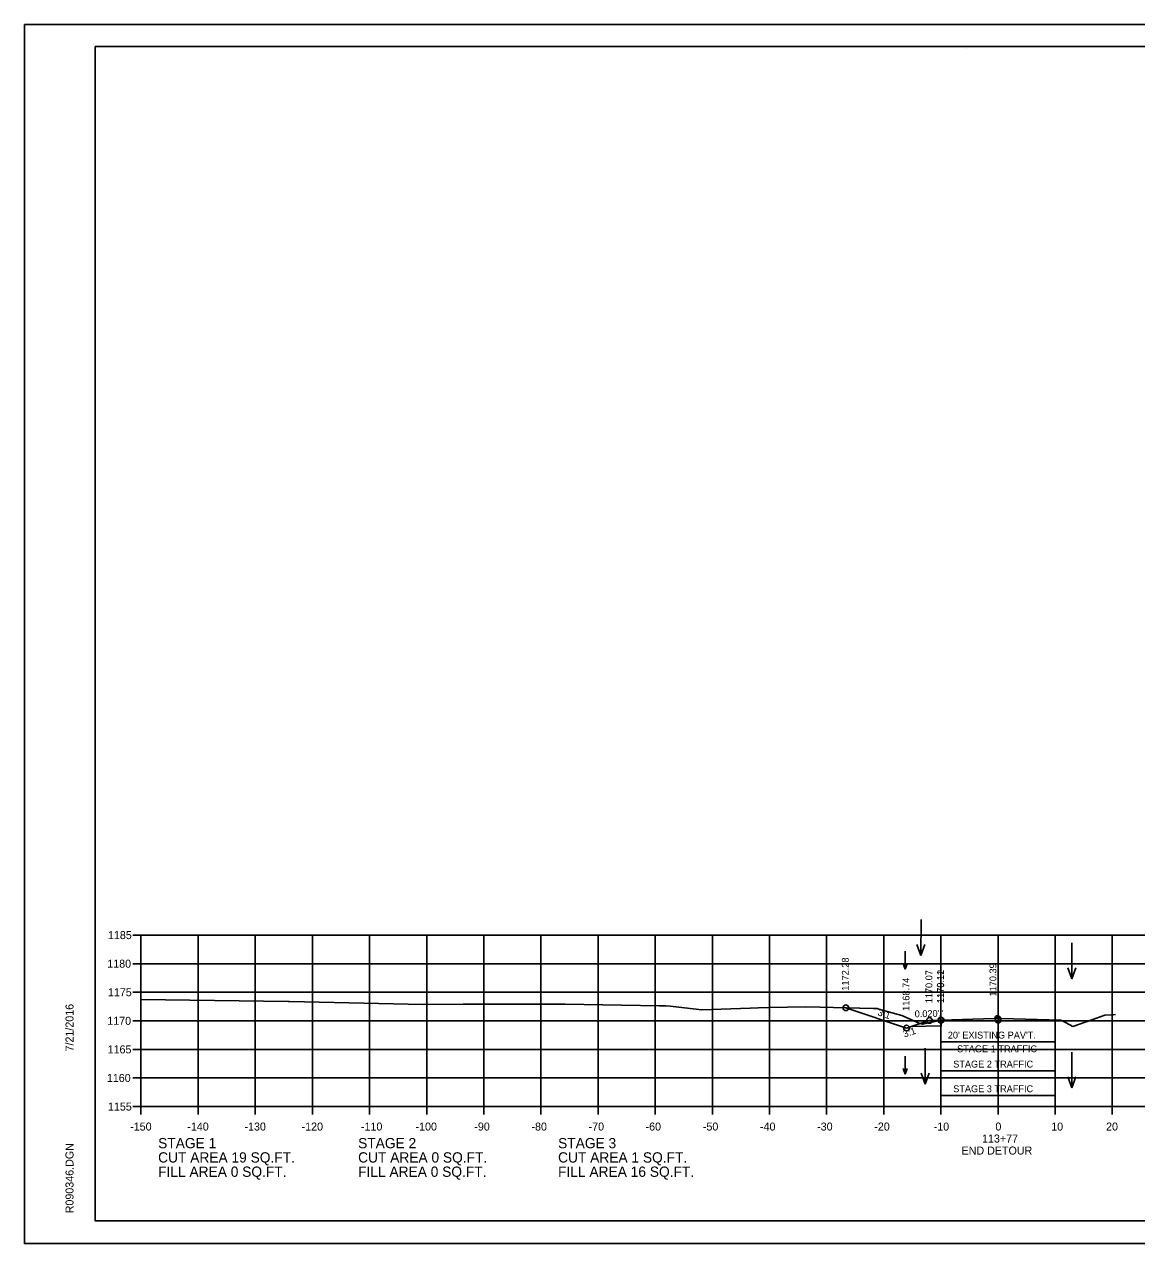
# Model space of a CAD drawing. Extents: x 1368971 to 1374497, y 378717 to 381839.
# Drawn here: x 1370882.3 to 1371077, y 379997.1 to 380210.4 of the extents above; entities that cross this region are included whole.
import ezdxf

# ---------------------------------------------------------------- set-up
doc = ezdxf.new("R2010")
doc.units = 0
for name, color, linetype in [('R_Axis', 7, 'Continuous'), ('R_Axis Annot', 7, 'Continuous'), ('R_Border', 7, 'Continuous'), ('R_Contours', 7, 'Continuous'), ('R_Detour', 7, 'Continuous'), ('R_Detour Annot', 7, 'Continuous'), ('R_Dimension', 7, 'Continuous'), ('R_Exist Surface', 7, 'Continuous'), ('R_Grid', 7, 'Continuous'), ('R_No Plot', 7, 'Continuous'), ('R_Water Annot', 7, 'Continuous'), ('R_Xsect Elev', 7, 'Continuous')]:
    doc.layers.add(name, color=color, linetype=linetype)

msp = doc.modelspace()

# ---------------------------------------------------------------- linework, layer by layer
at = {"layer": 'R_Axis'}
for p, q in [((1370901.31, 380051.09), (1370902.71, 380051.09)), ((1370902.71, 380021.09), (1370902.71, 380051.09)), ((1370901.31, 380046.09), (1370902.71, 380046.09)), ((1370901.31, 380041.09), (1370902.71, 380041.09)), ((1370901.31, 380036.09), (1370902.71, 380036.09)), ((1370901.31, 380031.09), (1370902.71, 380031.09)), ((1370901.31, 380026.09), (1370902.71, 380026.09)), ((1370901.31, 380021.09), (1370902.71, 380021.09)), ((1370902.71, 380021.09), (1371202.71, 380021.09)), ((1370902.71, 380019.69), (1370902.71, 380021.09)), ((1370912.71, 380019.69), (1370912.71, 380021.09)), ((1370922.71, 380019.69), (1370922.71, 380021.09)), ((1370932.71, 380019.69), (1370932.71, 380021.09)), ((1370942.71, 380019.69), (1370942.71, 380021.09)), ((1370952.71, 380019.69), (1370952.71, 380021.09)), ((1370962.71, 380019.69), (1370962.71, 380021.09)), ((1370972.71, 380019.69), (1370972.71, 380021.09)), ((1370982.71, 380019.69), (1370982.71, 380021.09)), ((1370992.71, 380019.69), (1370992.71, 380021.09)), ((1371002.71, 380019.69), (1371002.71, 380021.09)), ((1371012.71, 380019.69), (1371012.71, 380021.09)), ((1371022.71, 380019.69), (1371022.71, 380021.09)), ((1371032.71, 380019.69), (1371032.71, 380021.09)), ((1371042.71, 380019.69), (1371042.71, 380021.09)), ((1371052.71, 380019.69), (1371052.71, 380021.09)), ((1371062.71, 380019.69), (1371062.71, 380021.09)), ((1371072.71, 380019.69), (1371072.71, 380021.09))]:
    msp.add_line(p, q, dxfattribs=at)
at = {"layer": 'R_Border'}
for p, q in [((1370894.71, 380206.55), (1371210.89, 380206.55)), ((1370894.71, 380001.09), (1370894.71, 380206.55)), ((1371047.23, 380206.29), (1371047.23, 380206.29)), ((1371047.23, 380206.29), (1371047.23, 380206.29)), ((1370894.71, 380001.09), (1370894.71, 380001.09)), ((1371210.89, 380001.09), (1370894.71, 380001.09))]:
    msp.add_line(p, q, dxfattribs=at)
at = {"layer": 'R_Contours'}
for p, q in [((1371039.1, 380035.63), (1371038.93, 380035.68)), ((1371042.78, 380036.21), (1371042.71, 380036.2))]:
    msp.add_line(p, q, dxfattribs=at)
msp.add_lwpolyline([(1371026.08, 380038.37), (1371030.83, 380038.24), (1371031.4, 380038.23), (1371031.56, 380038.23), (1371031.86, 380038.15), (1371035.86, 380037.05), (1371038.93, 380035.68), (1371039.47, 380035.51), (1371041.39, 380035.9), (1371042.78, 380036.21), (1371042.78, 380035.21), (1371042.71, 380035.2), (1371037.52, 380035.1), (1371036.71, 380034.83), (1371036.71, 380034.83), (1371036.7, 380034.83)], close=True, dxfattribs=at)
for points in [[(1371038.93, 380035.68), (1371035.86, 380037.05), (1371031.86, 380038.15), (1371031.56, 380038.23), (1371031.4, 380038.23), (1371030.83, 380038.24), (1371026.08, 380038.37), (1371036.7, 380034.83), (1371036.71, 380034.83)], [(1371036.71, 380034.83), (1371036.71, 380034.83), (1371037.52, 380035.1), (1371039.1, 380035.63)], [(1371039.1, 380035.63), (1371039.47, 380035.51), (1371041.39, 380035.9), (1371042.78, 380036.21)], [(1371042.71, 380036.2), (1371040.71, 380036.16), (1371040.71, 380036.16), (1371040.71, 380036.16), (1371039.1, 380035.63)], [(1371042.78, 380036.21), (1371042.78, 380036.21)]]:
    msp.add_lwpolyline(points, dxfattribs=at)
at = {"layer": 'R_Detour'}
for points in [[(1371026.08, 380038.37), (1371036.7, 380034.83), (1371036.71, 380034.83), (1371036.71, 380034.83), (1371037.52, 380035.1), (1371040.71, 380036.16), (1371040.71, 380036.16), (1371040.71, 380036.16), (1371042.71, 380036.2), (1371042.79, 380036.21)], [(1371042.78, 380036.21), (1371042.78, 380035.21), (1371042.71, 380035.2), (1371037.52, 380035.1)]]:
    msp.add_lwpolyline(points, dxfattribs=at)
at = {"layer": 'R_Dimension'}
for p, q in [((1371042.71, 380030.89), (1371042.71, 380033.89)), ((1371062.71, 380030.89), (1371062.71, 380033.89)), ((1371042.71, 380032.39), (1371062.71, 380032.39)), ((1371042.71, 380025.82), (1371042.71, 380028.82)), ((1371042.71, 380027.32), (1371062.71, 380027.32)), ((1371062.71, 380025.82), (1371062.71, 380028.82)), ((1371042.71, 380021.5), (1371042.71, 380024.5)), ((1371042.71, 380023), (1371062.71, 380023)), ((1371062.71, 380021.5), (1371062.71, 380024.5))]:
    msp.add_line(p, q, dxfattribs=at)
at = {"layer": 'R_Exist Surface'}
msp.add_lwpolyline([(1370902.71, 380039.82), (1370928.46, 380039.49), (1370928.56, 380039.49), (1370928.68, 380039.49), (1370952.08, 380038.94), (1370959.12, 380039.01), (1370976.93, 380039.03), (1370993.47, 380038.72), (1370994.59, 380038.7), (1370995.3, 380038.63), (1371000.87, 380038.02), (1371009.3, 380038.3), (1371010.7, 380038.39), (1371012.63, 380038.44), (1371019.06, 380038.53), (1371021.6, 380038.49), (1371030.83, 380038.24), (1371031.4, 380038.23), (1371031.56, 380038.23), (1371031.86, 380038.15), (1371035.86, 380037.05), (1371038.93, 380035.68), (1371039.47, 380035.51), (1371041.39, 380035.9), (1371042.78, 380036.21), (1371052.02, 380036.47), (1371052.64, 380036.48), (1371053.36, 380036.47), (1371063.68, 380036.22), (1371063.99, 380036.08), (1371065.78, 380035.12), (1371069.11, 380036.26), (1371071.43, 380037.07), (1371072.88, 380037.15), (1371073.25, 380037.17)], dxfattribs=at)
at = {"layer": 'R_Grid'}
for p, q in [((1370902.71, 380051.09), (1371202.71, 380051.09)), ((1370902.71, 380021.09), (1370902.71, 380051.09)), ((1370912.71, 380021.09), (1370912.71, 380051.09)), ((1370922.71, 380021.09), (1370922.71, 380051.09)), ((1370932.71, 380021.09), (1370932.71, 380051.09)), ((1370942.71, 380021.09), (1370942.71, 380051.09)), ((1370952.71, 380021.09), (1370952.71, 380051.09)), ((1370962.71, 380021.09), (1370962.71, 380051.09)), ((1370972.71, 380021.09), (1370972.71, 380051.09)), ((1370982.71, 380021.09), (1370982.71, 380051.09)), ((1370992.71, 380021.09), (1370992.71, 380051.09)), ((1371002.71, 380021.09), (1371002.71, 380051.09)), ((1371012.71, 380021.09), (1371012.71, 380051.09)), ((1371022.71, 380021.09), (1371022.71, 380051.09)), ((1371032.71, 380021.09), (1371032.71, 380051.09)), ((1371042.71, 380021.09), (1371042.71, 380051.09)), ((1371052.71, 380021.09), (1371052.71, 380051.09)), ((1371062.71, 380021.09), (1371062.71, 380051.09)), ((1371072.71, 380021.09), (1371072.71, 380051.09)), ((1370902.71, 380046.09), (1371202.71, 380046.09)), ((1370902.71, 380041.09), (1371202.71, 380041.09)), ((1370902.71, 380036.09), (1371202.71, 380036.09)), ((1370902.71, 380031.09), (1371202.71, 380031.09)), ((1370902.71, 380026.09), (1371202.71, 380026.09)), ((1370902.71, 380021.09), (1371202.71, 380021.09))]:
    msp.add_line(p, q, dxfattribs=at)
at = {"layer": 'R_No Plot'}
for p, q in [((1370882.31, 380210.44), (1371215.64, 380210.44)), ((1370882.31, 379997.11), (1371215.64, 379997.11))]:
    msp.add_line(p, q, dxfattribs=at)
for points in [[(1370882.3, 380210.44), (1371215.64, 380210.44), (1371215.64, 379997.11), (1370882.3, 379997.11)], [(1371128.63, 380206.55), (1371128.63, 380196.67), (1371164.36, 380196.67), (1371164.36, 380193.75), (1371187.56, 380193.75), (1371187.56, 380169.42), (1371210.89, 380169.42), (1371210.89, 380001.09), (1370894.71, 380001.09), (1370894.71, 380206.55)]]:
    msp.add_lwpolyline(points, close=True, dxfattribs=at)
for centre in [(1371026.08, 380038.37), (1371026.08, 380038.37), (1371040.71, 380036.16), (1371040.71, 380036.16), (1371042.71, 380036.2), (1371042.71, 380036.2), (1371042.78, 380036.21), (1371042.78, 380036.21), (1371052.64, 380036.48), (1371052.71, 380036.21), (1371052.71, 380036.21), (1371036.71, 380034.83), (1371036.71, 380034.83)]:
    msp.add_circle(centre, 0.5, dxfattribs=at)
at = {"layer": 'R_Water Annot'}
for p, q in [((1371039.23, 380053.81), (1371039.22, 380047.53)), ((1371036.46, 380048.26), (1371036.46, 380045.12)), ((1371039.22, 380047.53), (1371038.52, 380049.45)), ((1371039.22, 380047.53), (1371039.92, 380049.45)), ((1371065.62, 380049.72), (1371065.6, 380043.43)), ((1371036.46, 380045.12), (1371036.11, 380046.08)), ((1371036.46, 380045.12), (1371036.81, 380046.08)), ((1371065.6, 380043.43), (1371064.91, 380045.36)), ((1371065.6, 380043.43), (1371066.31, 380045.36)), ((1371039.96, 380031.29), (1371039.95, 380025.01)), ((1371036.46, 380029.91), (1371036.46, 380026.77)), ((1371065.62, 380030.63), (1371065.6, 380024.35)), ((1371036.46, 380026.77), (1371036.11, 380027.73)), ((1371036.46, 380026.77), (1371036.81, 380027.73)), ((1371039.95, 380025.01), (1371039.25, 380026.93)), ((1371039.95, 380025.01), (1371040.65, 380026.93)), ((1371065.6, 380024.35), (1371064.91, 380026.27)), ((1371065.6, 380024.35), (1371066.31, 380026.27))]:
    msp.add_line(p, q, dxfattribs=at)

# ---------------------------------------------------------------- texts
at = {"layer": 'R_Axis'}
msp.add_text('-', height=0.0001, dxfattribs=at).set_placement((1370902.71, 380021.09))
at = {"layer": 'R_Axis Annot'}
for s, height, p in [('1185', 1.4, (1370896.93, 380050.39)), ('1180', 1.4, (1370896.81, 380045.39)), ('1175', 1.4, (1370896.93, 380040.39)), ('1170', 1.4, (1370896.81, 380035.39)), ('1165', 1.4, (1370896.87, 380030.39)), ('1160', 1.4, (1370896.74, 380025.39)), ('1155', 1.4, (1370896.93, 380020.39)), ('-150', 1.4, (1370900.82, 380016.89)), ('-140', 1.4, (1370910.82, 380016.89)), ('-130', 1.4, (1370920.82, 380016.89)), ('-120', 1.4, (1370930.82, 380016.89)), ('-110', 1.4, (1370941.21, 380016.89)), ('-100', 1.4, (1370950.76, 380016.89)), ('-90', 1.4, (1370961.05, 380016.89)), ('-80', 1.4, (1370971.05, 380016.89)), ('-70', 1.4, (1370981.05, 380016.89)), ('-60', 1.4, (1370991.02, 380016.89)), ('-50', 1.4, (1371001.05, 380016.89)), ('-40', 1.4, (1371011.05, 380016.89)), ('-30', 1.4, (1371021.05, 380016.89)), ('-20', 1.4, (1371031.05, 380016.89)), ('-10', 1.4, (1371041.45, 380016.89)), ('0', 1.4, (1371052.25, 380016.89)), ('10', 1.4, (1371062.02, 380016.89)), ('20', 1.4, (1371071.62, 380016.89)), ('113+77', 1.4, (1371049.91, 380014.79)), ('STAGE 1', 1.8, (1370905.71, 380013.79)), ('STAGE 2', 1.8, (1370940.71, 380013.79)), ('STAGE 3', 1.8, (1370975.71, 380013.79)), ('END DETOUR', 1.4, (1371046.33, 380012.69)), ('CUT AREA 19 SQ.FT.', 1.8, (1370905.71, 380011.29)), ('CUT AREA 0 SQ.FT.', 1.8, (1370940.71, 380011.29)), ('CUT AREA 1 SQ.FT.', 1.8, (1370975.71, 380011.29)), ('FILL AREA 0 SQ.FT.', 1.8, (1370905.71, 380008.79)), ('FILL AREA 0 SQ.FT.', 1.8, (1370940.71, 380008.79)), ('FILL AREA 16 SQ.FT.', 1.8, (1370975.71, 380008.79))]:
    msp.add_text(s, height=height, dxfattribs=at).set_placement(p)
at = {"layer": 'R_Border'}
for s, p in [('7/21/2016', (1370890.9, 380030.73)), ('R090346.DGN', (1370890.9, 380002.41))]:
    msp.add_text(s, height=1.4, rotation=90, dxfattribs=at).set_placement(p)
at = {"layer": 'R_Detour Annot'}
for s, rotation, p in [('1172.28', 90, (1371026.58, 380041.37)), ('1170.07', 90, (1371041.21, 380039.16)), ('1170.11', 90, (1371043.21, 380039.2)), ('1170.12', 90, (1371043.28, 380039.21)), ('1168.74', 90, (1371037.21, 380037.83)), ('3:1', 341.5651, (1371031.55, 380037.08)), ("0.020'/'", 1.1458, (1371038.13, 380036.71)), ('3:1', 18.4332, (1371036.33, 380033.16))]:
    msp.add_text(s, height=1.2, rotation=rotation, dxfattribs=at).set_placement(p)
at = {"layer": 'R_Dimension'}
for s, p in [("20' EXISTING PAV'T.", (1371043.92, 380032.99)), ('STAGE 1 TRAFFIC', (1371045.54, 380030.59)), ('STAGE 2 TRAFFIC', (1371044.86, 380027.92)), ('STAGE 3 TRAFFIC', (1371044.86, 380023.6))]:
    msp.add_text(s, height=1.2, dxfattribs=at).set_placement(p)
at = {"layer": 'R_Xsect Elev'}
msp.add_text('1170.39', height=1.2, rotation=90, dxfattribs=at).set_placement((1371052.42, 380040.35))

doc.saveas('drawing.dxf')
